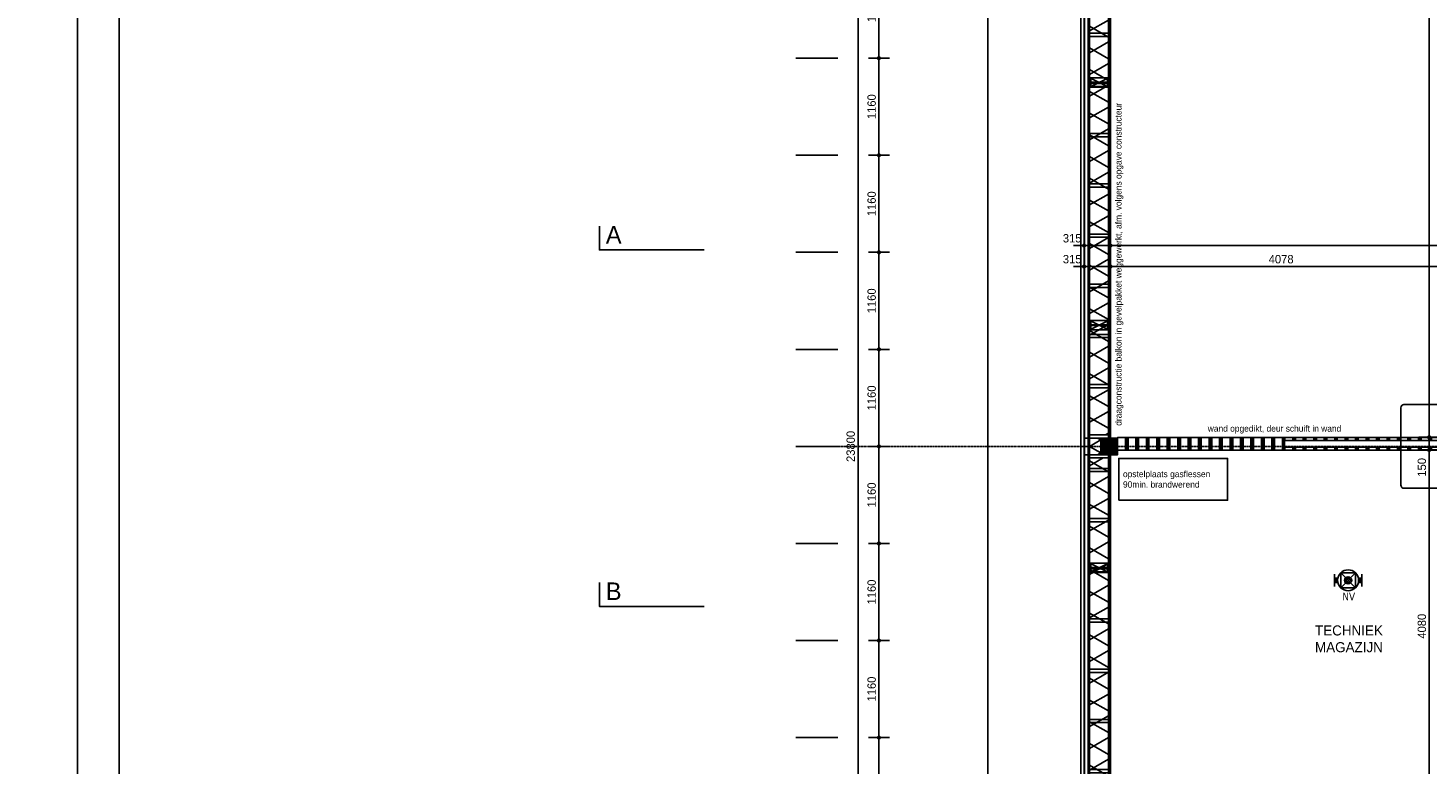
# Model space of a CAD drawing. Header units: millimetres. Extents: x -297000 to 504135, y -166520 to 252050.
# Tile 312 of 416: x -589 to 16133, y 17229 to 26026. Entities that reach past the tile are written whole.
import ezdxf
from ezdxf.enums import TextEntityAlignment as Align

# ---------------------------------------------------------------- set-up
doc = ezdxf.new("R2010")
doc.units = ezdxf.units.MM
doc.header["$MEASUREMENT"] = 0
for name, pattern in [('ACAD_ISO10W100', [18, 12, -3, 0, -3]), ('CENTER', [50.8, 31.75, -6.35, 6.35, -6.35]), ('DASHED2', [0.375, 0.25, -0.125]), ('HIDDEN', [0.375, 0.25, -0.125])]:
    doc.linetypes.add(name, pattern=pattern)
doc.layers.get('Defpoints').update_dxf_attribs({"color": 6})
doc.layers.add('000_FRAME_N', color=30, linetype='Continuous', plot=False)
for name, color, linetype in [('010_D0050_D', 1, 'Continuous'), ('010_T0050_T', 4, 'Continuous'), ('020_SECTI_G', 6, 'Continuous'), ('040_AXPRI_B', 9, 'CENTER'), ('068_HATCH_H', 8, 'Continuous'), ('080_SYMB_DETAIL', 4, 'Continuous'), ('210_WALEX_E', 2, 'Continuous'), ('210_WALEX_G', 2, 'Continuous'), ('220_WALIN_G', 1, 'Continuous'), ('299_CONCR_H', 251, 'Continuous'), ('299_STEEL_G', 3, 'Continuous'), ('410_WAFEX_G', 1, 'Continuous')]:
    doc.layers.add(name, color=color, linetype=linetype)
doc.styles.add('NORATT', font='TAHOMA.TTF')
doc.styles.add('VMX 2 MEDIUM 50', font='unvr55w.TTF', dxfattribs={"height": 100})
doc.styles.add('VMX 4 GIANT 100', font='unvr55w.TTF', dxfattribs={"height": 600})
doc.dimstyles.new('1_25', dxfattribs={"dimscale": 25, "dimtxt": 3.5, "dimasz": 3.5, "dimexe": 1.25, "dimexo": 0.625, "dimgap": 1, "dimtad": 1, "dimdec": 0, "dimdsep": 46, "dimtxsty": 'Standard', "dimcen": 2.5, "dimclrd": 256, "dimclre": 256, "dimclrt": 10, "dimadec": 0, "dimazin": 0, "dimtfac": 1, "dimtdec": 0, "dimtmove": 0, "dimatfit": 3, "dimfxl": 0, "dimtvp": 1, "dimtolj": 1, "dimtzin": 0, "dimlwd": -1, "dimlwe": -1, "dimarcsym": 0})
doc.dimstyles.new('VMX 50', dxfattribs={"dimscale": 50, "dimtxt": 1, "dimasz": 1, "dimexe": 2, "dimexo": 2, "dimgap": 0.7, "dimtad": 1, "dimdec": 0, "dimdsep": 46, "dimtxsty": 'VMX 2 MEDIUM 50', "dimblk1": 'VMX-DIM-ARROW', "dimblk2": 'VMX-DIM-ARROW', "dimsah": 1, "dimcen": 1, "dimdle": 2, "dimse1": 1, "dimse2": 1, "dimclrd": 256, "dimclre": 256, "dimclrt": 256, "dimadec": 0, "dimazin": 0, "dimtm": 1e-09, "dimtfac": 1, "dimtdec": 0, "dimtmove": 2, "dimatfit": 2, "dimldrblk": 'VMX-DIM-ARROW', "dimfxl": 0, "dimtolj": 2, "dimlwd": -1, "dimarcsym": 0})
pattern_1 = [(60, (38, 10), (-194.856, 112.5), [])]
pattern_2 = [(300, (38, 10), (194.856, 112.5), [])]

# ---------------------------------------------------------------- blocks, each defined once
blk = doc.blocks.new('DRSN_aanduiding')
at = {"layer": '020_SECTI_G', "ltscale": 40}
for points in [[(-29288, 14234), (-29288, 13948), (-28038, 13948)], [(-29288, 9973), (-29288, 9687), (-28038, 9687)]]:
    blk.add_lwpolyline(points, dxfattribs=at)
at = {"layer": '020_SECTI_G', "ltscale": 40, "char_height": 210, "attachment_point": 7, "style": 'VMX 4 GIANT 100'}
for s, insert in [('A', (-29212, 14024)), ('B', (-29212, 9764))]:
    blk.add_mtext(s, dxfattribs=dict(at, insert=insert))
blk = doc.blocks.new('VMX-DIM-ARROW')
h = blk.add_hatch(color=256)
edge = h.paths.add_edge_path()
edge.add_arc((0, 0), 0.5, 0, 360)
for p, q in [((-2.5, 0), (2.5, 0)), ((0, 2.5), (0, -2.5))]:
    blk.add_line(p, q)
blk = doc.blocks.new('*D26')
at = {"layer": '010_D0050_D'}
blk.add_line((16147, 21185), (16147, 32575), dxfattribs=at)
at = {"layer": 'Defpoints', "color": 0}
for p in [(16147, 32625), (16147, 32625), (15699, 21135)]:
    blk.add_point(p, dxfattribs=at)
at = {"layer": '010_D0050_D', "xscale": 50, "yscale": 50, "zscale": 50}
for p, rotation in [((16147, 32625), 90), ((16147, 21135), 270)]:
    blk.add_blockref('VMX-DIM-ARROW', p, dxfattribs=dict(at, rotation=rotation))
at = {"layer": '010_D0050_D', "insert": (16060, 27423), "char_height": 100, "attachment_point": 5, "rotation": 90, "style": 'VMX 2 MEDIUM 50'}
blk.add_mtext('\\A2;11490', dxfattribs=at)
blk = doc.blocks.new('*D27')
at = {"layer": '010_D0050_D'}
blk.add_line((12390, 23425), (23825, 23425), dxfattribs=at)
at = {"layer": 'Defpoints', "color": 0}
for p in [(12340, 23749), (23875, 23832), (23875, 23425)]:
    blk.add_point(p, dxfattribs=at)
at = {"layer": '010_D0050_D', "xscale": 50, "yscale": 50, "zscale": 50, "rotation": 180}
blk.add_blockref('VMX-DIM-ARROW', (12340, 23425), dxfattribs=at)
at = {"layer": '010_D0050_D', "xscale": 50, "yscale": 50, "zscale": 50}
blk.add_blockref('VMX-DIM-ARROW', (23875, 23425), dxfattribs=at)
at = {"layer": '010_D0050_D', "insert": (18107, 23512), "char_height": 100, "attachment_point": 5, "style": 'VMX 2 MEDIUM 50'}
blk.add_mtext('\\A2;11535', dxfattribs=at)
blk = doc.blocks.new('*D32')
at = {"layer": '010_D0050_D'}
for p, q in [((16147, 21182), (16147, 21232)), ((16147, 20982), (16147, 21132)), ((16147, 20932), (16147, 20882))]:
    blk.add_line(p, q, dxfattribs=at)
at = {"layer": 'Defpoints', "color": 0}
for p in [(16147, 21132), (16147, 21132), (15699, 20982)]:
    blk.add_point(p, dxfattribs=at)
at = {"layer": '010_D0050_D', "xscale": 50, "yscale": 50, "zscale": 50}
for p, rotation in [((16147, 21132), 270), ((16147, 20982), 90)]:
    blk.add_blockref('VMX-DIM-ARROW', p, dxfattribs=dict(at, rotation=rotation))
at = {"layer": '010_D0050_D', "insert": (16060, 20775), "char_height": 100, "attachment_point": 5, "rotation": 90, "style": 'VMX 2 MEDIUM 50'}
blk.add_mtext('\\A2;150', dxfattribs=at)
blk = doc.blocks.new('*D33')
at = {"layer": '010_D0050_D'}
blk.add_line((16147, 16955), (16147, 20935), dxfattribs=at)
at = {"layer": 'Defpoints', "color": 0}
for p in [(16147, 20985), (16147, 20985), (15699, 16905)]:
    blk.add_point(p, dxfattribs=at)
at = {"layer": '010_D0050_D', "xscale": 50, "yscale": 50, "zscale": 50}
for p, rotation in [((16147, 20985), 90), ((16147, 16905), 270)]:
    blk.add_blockref('VMX-DIM-ARROW', p, dxfattribs=dict(at, rotation=rotation))
at = {"layer": '010_D0050_D', "insert": (16060, 18876), "char_height": 100, "attachment_point": 5, "rotation": 90, "style": 'VMX 2 MEDIUM 50'}
blk.add_mtext('\\A2;4080', dxfattribs=at)
blk = doc.blocks.new('*D96')
at = {"layer": '010_D0050_D'}
blk.add_line((9575, 16435), (9575, 17495), dxfattribs=at)
at = {"layer": 'Defpoints', "color": 0}
for p in [(9575, 17545), (12025, 17545), (12025, 16385)]:
    blk.add_point(p, dxfattribs=at)
at = {"layer": '010_D0050_D', "xscale": 50, "yscale": 50, "zscale": 50}
for p, rotation in [((9575, 17545), 90), ((9575, 16385), 270)]:
    blk.add_blockref('VMX-DIM-ARROW', p, dxfattribs=dict(at, rotation=rotation))
at = {"layer": '010_D0050_D', "insert": (9488, 16965), "char_height": 100, "attachment_point": 5, "rotation": 90, "style": 'VMX 2 MEDIUM 50'}
blk.add_mtext('\\A2;1160', dxfattribs=at)
blk = doc.blocks.new('*D97')
at = {"layer": '010_D0050_D'}
blk.add_line((9575, 17595), (9575, 18655), dxfattribs=at)
at = {"layer": 'Defpoints', "color": 0}
for p in [(9575, 18705), (12025, 18705), (12025, 17545)]:
    blk.add_point(p, dxfattribs=at)
at = {"layer": '010_D0050_D', "xscale": 50, "yscale": 50, "zscale": 50}
for p, rotation in [((9575, 18705), 90), ((9575, 17545), 270)]:
    blk.add_blockref('VMX-DIM-ARROW', p, dxfattribs=dict(at, rotation=rotation))
at = {"layer": '010_D0050_D', "insert": (9488, 18125), "char_height": 100, "attachment_point": 5, "rotation": 90, "style": 'VMX 2 MEDIUM 50'}
blk.add_mtext('\\A2;1160', dxfattribs=at)
blk = doc.blocks.new('*D98')
at = {"layer": '010_D0050_D'}
blk.add_line((9575, 18755), (9575, 19815), dxfattribs=at)
at = {"layer": 'Defpoints', "color": 0}
for p in [(9575, 19865), (12025, 19865), (12025, 18705)]:
    blk.add_point(p, dxfattribs=at)
at = {"layer": '010_D0050_D', "xscale": 50, "yscale": 50, "zscale": 50}
for p, rotation in [((9575, 19865), 90), ((9575, 18705), 270)]:
    blk.add_blockref('VMX-DIM-ARROW', p, dxfattribs=dict(at, rotation=rotation))
at = {"layer": '010_D0050_D', "insert": (9488, 19285), "char_height": 100, "attachment_point": 5, "rotation": 90, "style": 'VMX 2 MEDIUM 50'}
blk.add_mtext('\\A2;1160', dxfattribs=at)
blk = doc.blocks.new('*D99')
at = {"layer": '010_D0050_D'}
blk.add_line((9575, 19915), (9575, 20975), dxfattribs=at)
at = {"layer": 'Defpoints', "color": 0}
for p in [(9575, 21025), (12025, 21025), (12025, 19865)]:
    blk.add_point(p, dxfattribs=at)
at = {"layer": '010_D0050_D', "xscale": 50, "yscale": 50, "zscale": 50}
for p, rotation in [((9575, 21025), 90), ((9575, 19865), 270)]:
    blk.add_blockref('VMX-DIM-ARROW', p, dxfattribs=dict(at, rotation=rotation))
at = {"layer": '010_D0050_D', "insert": (9488, 20445), "char_height": 100, "attachment_point": 5, "rotation": 90, "style": 'VMX 2 MEDIUM 50'}
blk.add_mtext('\\A2;1160', dxfattribs=at)
blk = doc.blocks.new('*D100')
at = {"layer": '010_D0050_D'}
blk.add_line((9575, 21075), (9575, 22135), dxfattribs=at)
at = {"layer": 'Defpoints', "color": 0}
for p in [(9575, 22185), (12025, 22185), (12025, 21025)]:
    blk.add_point(p, dxfattribs=at)
at = {"layer": '010_D0050_D', "xscale": 50, "yscale": 50, "zscale": 50}
for p, rotation in [((9575, 22185), 90), ((9575, 21025), 270)]:
    blk.add_blockref('VMX-DIM-ARROW', p, dxfattribs=dict(at, rotation=rotation))
at = {"layer": '010_D0050_D', "insert": (9488, 21605), "char_height": 100, "attachment_point": 5, "rotation": 90, "style": 'VMX 2 MEDIUM 50'}
blk.add_mtext('\\A2;1160', dxfattribs=at)
blk = doc.blocks.new('*D101')
at = {"layer": '010_D0050_D'}
blk.add_line((9575, 22235), (9575, 23295), dxfattribs=at)
at = {"layer": 'Defpoints', "color": 0}
for p in [(9575, 23345), (12025, 23345), (12025, 22185)]:
    blk.add_point(p, dxfattribs=at)
at = {"layer": '010_D0050_D', "xscale": 50, "yscale": 50, "zscale": 50}
for p, rotation in [((9575, 23345), 90), ((9575, 22185), 270)]:
    blk.add_blockref('VMX-DIM-ARROW', p, dxfattribs=dict(at, rotation=rotation))
at = {"layer": '010_D0050_D', "insert": (9488, 22765), "char_height": 100, "attachment_point": 5, "rotation": 90, "style": 'VMX 2 MEDIUM 50'}
blk.add_mtext('\\A2;1160', dxfattribs=at)
blk = doc.blocks.new('*D102')
at = {"layer": '010_D0050_D'}
blk.add_line((9575, 23395), (9575, 24455), dxfattribs=at)
at = {"layer": 'Defpoints', "color": 0}
for p in [(9575, 24505), (12025, 24505), (12025, 23345)]:
    blk.add_point(p, dxfattribs=at)
at = {"layer": '010_D0050_D', "xscale": 50, "yscale": 50, "zscale": 50}
for p, rotation in [((9575, 24505), 90), ((9575, 23345), 270)]:
    blk.add_blockref('VMX-DIM-ARROW', p, dxfattribs=dict(at, rotation=rotation))
at = {"layer": '010_D0050_D', "insert": (9488, 23925), "char_height": 100, "attachment_point": 5, "rotation": 90, "style": 'VMX 2 MEDIUM 50'}
blk.add_mtext('\\A2;1160', dxfattribs=at)
blk = doc.blocks.new('*D103')
at = {"layer": '010_D0050_D'}
blk.add_line((9575, 24555), (9575, 25615), dxfattribs=at)
at = {"layer": 'Defpoints', "color": 0}
for p in [(9575, 25665), (12025, 25665), (12025, 24505)]:
    blk.add_point(p, dxfattribs=at)
at = {"layer": '010_D0050_D', "xscale": 50, "yscale": 50, "zscale": 50}
for p, rotation in [((9575, 25665), 90), ((9575, 24505), 270)]:
    blk.add_blockref('VMX-DIM-ARROW', p, dxfattribs=dict(at, rotation=rotation))
at = {"layer": '010_D0050_D', "insert": (9488, 25085), "char_height": 100, "attachment_point": 5, "rotation": 90, "style": 'VMX 2 MEDIUM 50'}
blk.add_mtext('\\A2;1160', dxfattribs=at)
blk = doc.blocks.new('*D104')
at = {"layer": '010_D0050_D'}
blk.add_line((9575, 25715), (9575, 26775), dxfattribs=at)
at = {"layer": 'Defpoints', "color": 0}
for p in [(9575, 26825), (12025, 26825), (12025, 25665)]:
    blk.add_point(p, dxfattribs=at)
at = {"layer": '010_D0050_D', "xscale": 50, "yscale": 50, "zscale": 50}
for p, rotation in [((9575, 26825), 90), ((9575, 25665), 270)]:
    blk.add_blockref('VMX-DIM-ARROW', p, dxfattribs=dict(at, rotation=rotation))
at = {"layer": '010_D0050_D', "insert": (9488, 26245), "char_height": 100, "attachment_point": 5, "rotation": 90, "style": 'VMX 2 MEDIUM 50'}
blk.add_mtext('\\A2;1160', dxfattribs=at)
blk = doc.blocks.new('*D111')
at = {"layer": '010_D0050_D'}
blk.add_line((9325, 32875), (9325, 9175), dxfattribs=at)
at = {"layer": 'Defpoints', "color": 0}
for p in [(12025, 32925), (9325, 9125), (12025, 9125)]:
    blk.add_point(p, dxfattribs=at)
at = {"layer": '010_D0050_D', "xscale": 50, "yscale": 50, "zscale": 50}
for p, rotation in [((9325, 32925), 90), ((9325, 9125), 270)]:
    blk.add_blockref('VMX-DIM-ARROW', p, dxfattribs=dict(at, rotation=rotation))
at = {"layer": '010_D0050_D', "insert": (9238, 21025), "char_height": 100, "attachment_point": 5, "rotation": 90, "style": 'VMX 2 MEDIUM 50'}
blk.add_mtext('\\A2;23800', dxfattribs=at)
blk = doc.blocks.new('*D114')
at = {"layer": '010_D0050_D'}
blk.add_line((12390, 23175), (16368, 23175), dxfattribs=at)
at = {"layer": 'Defpoints', "color": 0}
for p in [(16418, 23175), (12340, 20975), (16418, 20975)]:
    blk.add_point(p, dxfattribs=at)
at = {"layer": '010_D0050_D', "xscale": 50, "yscale": 50, "zscale": 50, "rotation": 180}
blk.add_blockref('VMX-DIM-ARROW', (12340, 23175), dxfattribs=at)
at = {"layer": '010_D0050_D', "xscale": 50, "yscale": 50, "zscale": 50}
blk.add_blockref('VMX-DIM-ARROW', (16418, 23175), dxfattribs=at)
at = {"layer": '010_D0050_D', "insert": (14379, 23262), "char_height": 100, "attachment_point": 5, "style": 'VMX 2 MEDIUM 50'}
blk.add_mtext('\\A2;4078', dxfattribs=at)
blk = doc.blocks.new('*D125')
at = {"layer": '010_D0050_D'}
blk.add_line((12290, 23425), (12075, 23425), dxfattribs=at)
at = {"layer": 'Defpoints', "color": 0}
for p in [(12025, 23425), (12025, 22225), (12340, 22225)]:
    blk.add_point(p, dxfattribs=at)
at = {"layer": '010_D0050_D', "xscale": 50, "yscale": 50, "zscale": 50, "rotation": 180}
blk.add_blockref('VMX-DIM-ARROW', (12025, 23425), dxfattribs=at)
at = {"layer": '010_D0050_D', "xscale": 50, "yscale": 50, "zscale": 50}
blk.add_blockref('VMX-DIM-ARROW', (12340, 23425), dxfattribs=at)
at = {"layer": '010_D0050_D', "insert": (11883, 23512), "char_height": 100, "attachment_point": 5, "style": 'VMX 2 MEDIUM 50'}
blk.add_mtext('\\A2;315', dxfattribs=at)
blk = doc.blocks.new('*D126')
at = {"layer": '010_D0050_D'}
blk.add_line((12290, 23175), (12075, 23175), dxfattribs=at)
at = {"layer": 'Defpoints', "color": 0}
for p in [(12025, 23175), (12025, 21975), (12340, 21975)]:
    blk.add_point(p, dxfattribs=at)
at = {"layer": '010_D0050_D', "xscale": 50, "yscale": 50, "zscale": 50, "rotation": 180}
blk.add_blockref('VMX-DIM-ARROW', (12025, 23175), dxfattribs=at)
at = {"layer": '010_D0050_D', "xscale": 50, "yscale": 50, "zscale": 50}
blk.add_blockref('VMX-DIM-ARROW', (12340, 23175), dxfattribs=at)
at = {"layer": '010_D0050_D', "insert": (11883, 23262), "char_height": 100, "attachment_point": 5, "style": 'VMX 2 MEDIUM 50'}
blk.add_mtext('\\A2;315', dxfattribs=at)
blk = doc.blocks.new('GRID01')
at = {"layer": '040_AXPRI_B', "linetype": 'ACAD_ISO10W100'}
for p, q in [((-23200, -3742), (-23200, 26942)), ((3742, 11600), (-26942, 11600))]:
    blk.add_line(p, q, dxfattribs=at)
blk = doc.blocks.new('GEVEL_hsb opbouw tussen')
at = {"layer": '068_HATCH_H'}
blk.add_lwpolyline([(100, 38), (78, 0), (0, 135), (-78, 0), (-100, 38)], dxfattribs=at)
at = {"layer": '210_WALEX_E', "color": 1}
blk.add_lwpolyline([(-100, 135), (-100, 0), (100, 0), (100, 135), (-100, 135)], dxfattribs=at)
at = {"layer": '210_WALEX_G', "color": 8}
blk.add_lwpolyline([(100, 149), (-100, 149), (-100, 194), (100, 194)], close=True, dxfattribs=at)
at = {"layer": '210_WALEX_G', "linetype": 'DASHED2', "ltscale": 0.5}
blk.add_lwpolyline([(-100, 151), (100, 151)], dxfattribs=at)
at = {"layer": '210_WALEX_G'}
blk.add_lwpolyline([(-100, 149), (100, 149), (100, 135), (-100, 135)], close=True, dxfattribs=at)
at = {"layer": '410_WAFEX_G'}
blk.add_lwpolyline([(-100, 200), (100, 200), (100, 194), (-100, 194)], close=True, dxfattribs=at)
blk = doc.blocks.new('*D942')
at = {"layer": 'Defpoints'}
for p, q in [((-596, 1674), (-897, 1674)), ((-866, 1586), (-866, 361)), ((-216, 273), (-897, 273))]:
    blk.add_line(p, q, dxfattribs=at)
at = {"layer": 'Defpoints', "color": 0}
for p in [(-580, 1674), (-866, 273), (-201, 273)]:
    blk.add_point(p, dxfattribs=at)
at = {"layer": 'Defpoints'}
for points in [[(-881, 1586), (-852, 1586), (-866, 1674)], [(-881, 361), (-852, 361), (-866, 273)]]:
    blk.add_solid(points, dxfattribs=at)
at = {"layer": 'Defpoints', "color": 10, "insert": (-935, 1004), "char_height": 87.5, "attachment_point": 5, "rotation": 90}
blk.add_mtext('\\A1;1400', dxfattribs=at)
blk = doc.blocks.new('*D943')
at = {"layer": 'Defpoints'}
for p, q in [((-1130, 1009), (-1130, 1220)), ((-1042, 1188), (-118, 1188)), ((-30, 1009), (-30, 1220))]:
    blk.add_line(p, q, dxfattribs=at)
at = {"layer": 'Defpoints', "color": 0}
for p in [(-30, 1188), (-1130, 994), (-30, 994)]:
    blk.add_point(p, dxfattribs=at)
at = {"layer": 'Defpoints'}
for points in [[(-1042, 1203), (-1042, 1174), (-1130, 1188)], [(-118, 1203), (-118, 1174), (-30, 1188)]]:
    blk.add_solid(points, dxfattribs=at)
at = {"layer": 'Defpoints', "color": 10, "insert": (-580, 1257), "char_height": 87.5, "attachment_point": 5}
blk.add_mtext('\\A1;1100', dxfattribs=at)
blk = doc.blocks.new('*U939')
at = {"layer": '068_HATCH_H'}
h = blk.add_hatch(dxfattribs=at)
h.set_pattern_fill('LINE', color=256, scale=1800, angle=60, style=0)
h.set_pattern_definition(pattern_1)
h.paths.add_polyline_path([(38, 235), (5562, 235), (5562, 10), (38, 10)])
h.paths.add_polyline_path([(0, 235), (0, 10), (38, 10), (38, 235)])
h = blk.add_hatch(dxfattribs=at)
h.set_pattern_fill('LINE', color=256, scale=1800, angle=300, style=0)
h.set_pattern_definition(pattern_2)
h.paths.add_polyline_path([(38, 235), (5562, 235), (5562, 10), (38, 10)])
at = {"layer": '210_WALEX_E', "color": 1}
blk.add_lwpolyline([(38, 235), (5562, 235), (5562, 10), (38, 10), (38, 235)], dxfattribs=at)
at = {"layer": '210_WALEX_G', "color": 8}
blk.add_lwpolyline([(5600, 249), (0, 249), (0, 294), (5600, 294)], close=True, dxfattribs=at)
at = {"layer": '210_WALEX_G', "linetype": 'DASHED2', "ltscale": 0.5}
blk.add_lwpolyline([(0, 251), (5600, 251)], dxfattribs=at)
at = {"layer": '210_WALEX_G'}
blk.add_lwpolyline([(0, 249), (5600, 249), (5600, 235), (0, 235)], close=True, dxfattribs=at)
for points in [[(0, 235), (0, 10), (38, 10), (38, 235), (0, 235)], [(600, 235), (600, 10), (638, 10), (638, 235), (600, 235)], [(600, 235), (600, 10), (638, 10), (638, 235), (600, 235)], [(1200, 235), (1200, 10), (1238, 10), (1238, 235), (1200, 235)], [(1200, 235), (1200, 10), (1238, 10), (1238, 235), (1200, 235)], [(1800, 235), (1800, 10), (1838, 10), (1838, 235), (1800, 235)], [(1800, 235), (1800, 10), (1838, 10), (1838, 235), (1800, 235)], [(2400, 235), (2400, 10), (2438, 10), (2438, 235), (2400, 235)], [(2400, 235), (2400, 10), (2438, 10), (2438, 235), (2400, 235)], [(3000, 235), (3000, 10), (3038, 10), (3038, 235), (3000, 235)], [(3000, 235), (3000, 10), (3038, 10), (3038, 235), (3000, 235)], [(3600, 235), (3600, 10), (3638, 10), (3638, 235), (3600, 235)], [(3600, 235), (3600, 10), (3638, 10), (3638, 235), (3600, 235)], [(4200, 235), (4200, 10), (4238, 10), (4238, 235), (4200, 235)], [(4200, 235), (4200, 10), (4238, 10), (4238, 235), (4200, 235)], [(4800, 235), (4800, 10), (4838, 10), (4838, 235), (4800, 235)], [(4800, 235), (4800, 10), (4838, 10), (4838, 235), (4800, 235)], [(5400, 235), (5400, 10), (5438, 10), (5438, 235), (5400, 235)], [(5562, 235), (5562, 10), (5600, 10), (5600, 235), (5562, 235)]]:
    blk.add_lwpolyline(points, dxfattribs=at)
at = {"layer": '220_WALIN_G'}
for points in [[(5600, -2), (0, -2), (0, 10), (5600, 10)], [(5600, -2), (0, -2), (0, -15), (5600, -15)]]:
    blk.add_lwpolyline(points, close=True, dxfattribs=at)
at = {"layer": '410_WAFEX_G'}
blk.add_lwpolyline([(0, 300), (5600, 300), (5600, 294), (0, 294)], close=True, dxfattribs=at)
at = {"layer": 'Defpoints'}
blk.add_lwpolyline([(0, 0), (-300, 0)], dxfattribs=at)
blk = doc.blocks.new('IPE220')
at = {"layer": '299_STEEL_G'}
blk.add_lwpolyline([(-110, 55), (-110, -55), (-101, -55), (-101, -15, -0.414214), (-89, -3), (89, -3, -0.414214), (101, -15), (101, -55), (110, -55), (110, 55), (101, 55), (101, 15, -0.414214), (89, 3), (-89, 3, -0.414214), (-101, 15), (-101, 55)], format="xyb", close=True, dxfattribs=at)
at = {"layer": 'Defpoints'}
blk.add_lwpolyline([(-110, -55), (110, -55), (110, 55), (-110, 55)], close=True, dxfattribs=at)
for points in [[(110, 55), (-110, -55)], [(-110, 55), (110, -55)]]:
    blk.add_lwpolyline(points, dxfattribs=at)
blk = doc.blocks.new('*U940')
at = {"layer": '068_HATCH_H'}
h = blk.add_hatch(dxfattribs=at)
h.set_pattern_fill('LINE', color=256, scale=1800, angle=60, style=0)
h.set_pattern_definition(pattern_1)
h.paths.add_polyline_path([(38, 235), (5562, 235), (5562, 10), (38, 10)])
h.paths.add_polyline_path([(0, 235), (0, 10), (38, 10), (38, 235)])
h = blk.add_hatch(dxfattribs=at)
h.set_pattern_fill('LINE', color=256, scale=1800, angle=300, style=0)
h.set_pattern_definition(pattern_2)
h.paths.add_polyline_path([(38, 235), (5562, 235), (5562, 10), (38, 10)])
at = {"layer": '210_WALEX_E', "color": 1}
blk.add_lwpolyline([(38, 235), (5562, 235), (5562, 10), (38, 10), (38, 235)], dxfattribs=at)
at = {"layer": '210_WALEX_G', "color": 8}
blk.add_lwpolyline([(5600, 249), (0, 249), (0, 294), (5600, 294)], close=True, dxfattribs=at)
at = {"layer": '210_WALEX_G', "linetype": 'DASHED2', "ltscale": 0.5}
blk.add_lwpolyline([(0, 251), (5600, 251)], dxfattribs=at)
at = {"layer": '210_WALEX_G'}
blk.add_lwpolyline([(0, 249), (5600, 249), (5600, 235), (0, 235)], close=True, dxfattribs=at)
for points in [[(0, 235), (0, 10), (38, 10), (38, 235), (0, 235)], [(600, 235), (600, 10), (638, 10), (638, 235), (600, 235)], [(600, 235), (600, 10), (638, 10), (638, 235), (600, 235)], [(1200, 235), (1200, 10), (1238, 10), (1238, 235), (1200, 235)], [(1200, 235), (1200, 10), (1238, 10), (1238, 235), (1200, 235)], [(1800, 235), (1800, 10), (1838, 10), (1838, 235), (1800, 235)], [(1800, 235), (1800, 10), (1838, 10), (1838, 235), (1800, 235)], [(2400, 235), (2400, 10), (2438, 10), (2438, 235), (2400, 235)], [(2400, 235), (2400, 10), (2438, 10), (2438, 235), (2400, 235)], [(3000, 235), (3000, 10), (3038, 10), (3038, 235), (3000, 235)], [(3000, 235), (3000, 10), (3038, 10), (3038, 235), (3000, 235)], [(3600, 235), (3600, 10), (3638, 10), (3638, 235), (3600, 235)], [(3600, 235), (3600, 10), (3638, 10), (3638, 235), (3600, 235)], [(4200, 235), (4200, 10), (4238, 10), (4238, 235), (4200, 235)], [(4200, 235), (4200, 10), (4238, 10), (4238, 235), (4200, 235)], [(4800, 235), (4800, 10), (4838, 10), (4838, 235), (4800, 235)], [(4800, 235), (4800, 10), (4838, 10), (4838, 235), (4800, 235)], [(5400, 235), (5400, 10), (5438, 10), (5438, 235), (5400, 235)], [(5562, 235), (5562, 10), (5600, 10), (5600, 235), (5562, 235)]]:
    blk.add_lwpolyline(points, dxfattribs=at)
at = {"layer": '220_WALIN_G'}
for points in [[(5600, -2), (0, -2), (0, 10), (5600, 10)], [(5600, -2), (0, -2), (0, -15), (5600, -15)]]:
    blk.add_lwpolyline(points, close=True, dxfattribs=at)
at = {"layer": '410_WAFEX_G'}
blk.add_lwpolyline([(0, 300), (5600, 300), (5600, 294), (0, 294)], close=True, dxfattribs=at)
at = {"layer": 'Defpoints'}
blk.add_lwpolyline([(0, 0), (-300, 0)], dxfattribs=at)
blk = doc.blocks.new('K200x200x8+BETON')
at = {"layer": '299_CONCR_H'}
h = blk.add_hatch(color=256, dxfattribs=at)
edge = h.paths.add_edge_path()
edge.add_line((-92, -84), (-92, 84))
edge.add_arc((-84, 84), 8, 90, 180, ccw=False)
edge.add_line((-84, 92), (84, 92))
edge.add_arc((84, 84), 8, 0, 90, ccw=False)
edge.add_line((92, 84), (92, -84))
edge.add_arc((84, -84), 8, -90, 0, ccw=False)
edge.add_line((84, -92), (-84, -92))
edge.add_arc((-84, -84), 8, 180, 270, ccw=False)
at = {"layer": '299_STEEL_G'}
for points in [[(-100, -88), (-100, 88, -0.414214), (-88, 100), (88, 100, -0.414214), (100, 88), (100, -88, -0.414214), (88, -100), (-88, -100, -0.414214)], [(-92, -84), (-92, 84, -0.414214), (-84, 92), (84, 92, -0.414214), (92, 84), (92, -84, -0.414214), (84, -92), (-84, -92, -0.414214)]]:
    blk.add_lwpolyline(points, format="xyb", close=True, dxfattribs=at)
at = {"layer": 'Defpoints'}
blk.add_lwpolyline([(-100, 100), (100, 100), (100, -100), (-100, -100)], close=True, dxfattribs=at)
for points in [[(100, -100), (-100, 100)], [(100, 100), (-100, -100)]]:
    blk.add_lwpolyline(points, dxfattribs=at)
blk = doc.blocks.new('EJ3T02')
at = {"color": 0}
for p, q in [((-3.25, -1.5), (-3.25, 1.5)), ((-3.25, 0.52), (-2.44, 0.52)), ((-3.25, 0.17), (-2.49, 0.17)), ((-1.77, 1.77), (1.77, -1.77)), ((1.77, 1.77), (-1.77, -1.77)), ((2.44, 0.52), (3.25, 0.52)), ((2.49, 0.17), (3.25, 0.17)), ((3.25, -1.5), (3.25, 1.5)), ((-3.25, -0.17), (-2.49, -0.17)), ((-3.25, -0.52), (-2.44, -0.52)), ((2.44, -0.52), (3.25, -0.52)), ((2.49, -0.17), (3.25, -0.17))]:
    blk.add_line(p, q, dxfattribs=at)
blk.add_lwpolyline([(1.77, -1.77), (1.77, 1.77), (-1.77, 1.77), (-1.77, -1.77)], close=True, dxfattribs=at)
blk.add_lwpolyline([(1.77, -1.77), (1.75, -1.75)], dxfattribs=at)
for radius in [2.5, 0.85, 0.5]:
    blk.add_circle((0, 0), radius, dxfattribs=at)
at = {"color": 0, "style": 'NORATT'}
for tag, flags, p in [('GELIJK', 9, (3.5, 7.5)), ('A_CODE', 8, (-3.5, 2.75)), ('NUMMER', 8, (3.5, 3.5)), ('SCHAK', 8, (3.5, 5.25)), ('GROEP', 8, (-3.5, -2.75)), ('KAST', 9, (3.5, -2.75))]:
    blk.add_attdef(tag, text='', height=1.8, dxfattribs=dict(at, flags=flags)).set_placement(p, align=Align.MIDDLE_CENTER)
blk = doc.blocks.new('LIFT')
at = {"layer": 'Defpoints'}
dim = blk.add_linear_dim(base=(-866.1646, 273.0068), p1=(-580, 1673.5), p2=(-200.5306, 273.0068), angle=90, dimstyle='1_25', dxfattribs=at)
dim.commit()
dim.dimension.update_dxf_attribs({"geometry": '*D942', "text_midpoint": (-866.1646, 1004), "dimtype": 128})
dim = blk.add_linear_dim(base=(-30, 1188.4), p1=(-1130, 993.5), p2=(-30, 993.5), dimstyle='1_25', dxfattribs=at)
dim.commit()
dim.dimension.update_dxf_attribs({"geometry": '*D943', "text_midpoint": (-580, 1257.2)})
blk = doc.blocks.new('1006_X-01.00')
at = {"layer": '068_HATCH_H'}
h = blk.add_hatch(dxfattribs=at)
h.set_pattern_fill('PLAST', color=256, scale=500, angle=90, style=0)
h.set_pattern_definition([(90, (-12325, -9393), (-125, 8e-15), []), (90, (-12340.63, -9393), (-125, 8e-15), []), (90, (-12356.25, -9393), (-125, 8e-15), [])])
h.paths.add_polyline_path([(4093, 11592), (2093, 11592), (2093, 11557), (4093, 11557)])
h.paths.add_polyline_path([(2093, 11707), (100, 11707), (100, 11557), (2093, 11557)])
h.paths.add_polyline_path([(2093, 11672), (4093, 11672), (4093, 11707), (2093, 11707)])
at = {"layer": '210_WALEX_E', "color": 8, "linetype": 'HIDDEN', "ltscale": 25}
blk.add_lwpolyline([(-1448, 1958), (-1448, 23500), (-340, 23500), (-340, 2302)], dxfattribs=at)
at = {"layer": '220_WALIN_G', "ltscale": 10}
for points in [[(2093, 11707), (100, 11707), (100, 11557), (2093, 11557)], [(2093, 11672), (4093, 11672), (4093, 11707), (2093, 11707)], [(4093, 11592), (2093, 11592), (2093, 11557), (4093, 11557)]]:
    blk.add_lwpolyline(points, close=True, dxfattribs=at)
blk.add_lwpolyline([(115, 10957), (1415, 10957), (1415, 11457), (115, 11457), (115, 10957)], dxfattribs=at)
at = {"layer": 'Defpoints'}
for points in [[(-3742, 16240), (-3242, 16240)], [(-3742, 15080), (-3242, 15080)], [(-3742, 13920), (-3242, 13920)], [(-3742, 12760), (-3242, 12760)], [(-3742, 11600), (-3242, 11600)], [(-3742, 10440), (-3242, 10440)], [(-3742, 9280), (-3242, 9280)], [(-3742, 8120), (-3242, 8120)]]:
    blk.add_lwpolyline(points, dxfattribs=at)
for name, p in [('GRID01', (23200, 0)), ('IPE220', (-120, 15950)), ('IPE220', (-120, 13050)), ('K200x200x8+BETON', (0, 11600)), ('IPE220', (-120, 10150))]:
    blk.add_blockref(name, p)
at = {"rotation": 90}
for name, p in [('*U940', (0, 11700)), ('*U939', (0, 5900))]:
    blk.add_blockref(name, p, dxfattribs=at)
at = {"xscale": -1, "rotation": 90}
blk.add_blockref('GEVEL_hsb opbouw tussen', (-100, 11600), dxfattribs=at)
at = {"color": 9}
ref = blk.add_blockref('EJ3T02', (2854, 10000), dxfattribs=dict(at, xscale=50, yscale=50, zscale=50))
ref.add_attrib('A_CODE', 'NV', dxfattribs={"color": 1, "height": 90, "style": 'NORATT', "flags": 8}).set_placement((2861, 9806), align=Align.MIDDLE_CENTER)
at = {"xscale": -1}
blk.add_blockref('LIFT', (9822, 7592), dxfattribs=at)
blk = doc.blocks.new('1006_X-01.01')
at = {"xscale": -1}
blk.add_blockref('LIFT', (9822, 7592), dxfattribs=at)

msp = doc.modelspace()

# ---------------------------------------------------------------- linework, layer by layer
at = {"layer": '000_FRAME_N'}
for points in [[(0, 42050), (59450, 42050), (59450, 0), (0, 0)], [(58950, 600), (500, 600), (500, 41450), (58950, 41450)]]:
    msp.add_lwpolyline(points, close=True, dxfattribs=at)
at = {"layer": '080_SYMB_DETAIL', "color": 6}
msp.add_lwpolyline([(19008, 21487.5), (19008, 20562.5, -0.4142136), (18970.5, 20525), (15845.5, 20525, -0.4142136), (15808, 20562.5), (15808, 21487.5, -0.4142136), (15845.5, 21525), (18970.5, 21525, -0.4142136)], format="xyb", close=True, dxfattribs=at)

# ---------------------------------------------------------------- block references
for name, p in [('DRSN_aanduiding', (35525, 9425)), ('1006_X-01.01', (71775, 9425)), ('1006_X-01.00', (12325, 9425))]:
    msp.add_blockref(name, p)

# ---------------------------------------------------------------- texts
at = {"layer": '010_T0050_T', "insert": (12397.4, 21271.7), "char_height": 100, "attachment_point": 1, "rotation": 90, "style": 'VMX 2 MEDIUM 50'}
msp.add_mtext('{\\H0.75x;draagconstructie balkon in gevelpakket weggewerkt, afm. volgens opgave constructeur}', dxfattribs=at)
at = {"layer": '010_T0050_T', "attachment_point": 1, "style": 'VMX 2 MEDIUM 50'}
for s, insert, char_height in [('wand opgedikt, deur schuift in wand', (13502.6, 21276.6), 75), ('TECHNIEK\\PMAGAZIJN', (14783.3, 18885.6), 120)]:
    msp.add_mtext(s, dxfattribs=dict(at, insert=insert, char_height=char_height))
at = {"layer": '010_T0050_T', "insert": (12490, 20632), "char_height": 100, "width": 1250, "attachment_point": 4, "style": 'VMX 2 MEDIUM 50'}
msp.add_mtext('{\\H0.75x;opstelplaats gasflessen\\P90min. brandwerend}', dxfattribs=at)

# ---------------------------------------------------------------- dimensions: what is measured, and where the dimension line sits
at = {"layer": '010_D0050_D'}
for base, p1, p2, picture, middle in [((9325, 9125), (12025, 32925), (12025, 9125), '*D111', (9238.1, 21025)), ((9575, 26825), (12025, 25665), (12025, 26825), '*D104', (9488.1, 26245)), ((9575, 25665), (12025, 24505), (12025, 25665), '*D103', (9488.1, 25085)), ((9575, 24505), (12025, 23345), (12025, 24505), '*D102', (9488.1, 23925)), ((9575, 23345), (12025, 22185), (12025, 23345), '*D101', (9488.1, 22765)), ((9575, 22185), (12025, 21025), (12025, 22185), '*D100', (9488.1, 21605)), ((9575, 21025), (12025, 19865), (12025, 21025), '*D99', (9488.1, 20445)), ((9575, 19865), (12025, 18705), (12025, 19865), '*D98', (9488.1, 19285)), ((9575, 18705), (12025, 17545), (12025, 18705), '*D97', (9488.1, 18125)), ((9575, 17545), (12025, 16385), (12025, 17545), '*D96', (9488.1, 16965))]:
    dim = msp.add_linear_dim(base=base, p1=p1, p2=p2, angle=90, dimstyle='VMX 50', dxfattribs=at)
    dim.commit()
    dim.dimension.update_dxf_attribs({"geometry": picture, "text_midpoint": middle})
for base, p1, p2, picture, middle in [((16147, 32625), (15699.4, 21135), (16147, 32625), '*D26', (16060.1, 27422.8)), ((16147, 21132), (15699.4, 20982), (16147, 21132), '*D32', (16060.1, 20775)), ((16147, 20985), (15699.4, 16905), (16147, 20985), '*D33', (16060.1, 18876.3))]:
    dim = msp.add_linear_dim(base=base, p1=p1, p2=p2, angle=90, dimstyle='VMX 50', dxfattribs=at)
    dim.commit()
    dim.dimension.update_dxf_attribs({"geometry": picture, "text_midpoint": middle, "dimtype": 160})
for base, p1, p2, picture, middle in [((23875, 23425), (12340, 23749.4), (23875, 23832), '*D27', (18107.5, 23511.9)), ((16418, 23175), (12340, 20975), (16418, 20975), '*D114', (14379, 23261.9))]:
    dim = msp.add_linear_dim(base=base, p1=p1, p2=p2, dimstyle='VMX 50', dxfattribs=at)
    dim.commit()
    dim.dimension.update_dxf_attribs({"geometry": picture, "text_midpoint": middle})
for base, p1, p2, picture, middle in [((12025, 23425), (12340, 22225), (12025, 22225), '*D125', (11882.5, 23511.9)), ((12025, 23175), (12340, 21975), (12025, 21975), '*D126', (11882.5, 23261.9))]:
    dim = msp.add_linear_dim(base=base, p1=p1, p2=p2, dimstyle='VMX 50', dxfattribs=at)
    dim.commit()
    dim.dimension.update_dxf_attribs({"geometry": picture, "text_midpoint": middle, "dimtype": 160})

doc.saveas('drawing.dxf')
